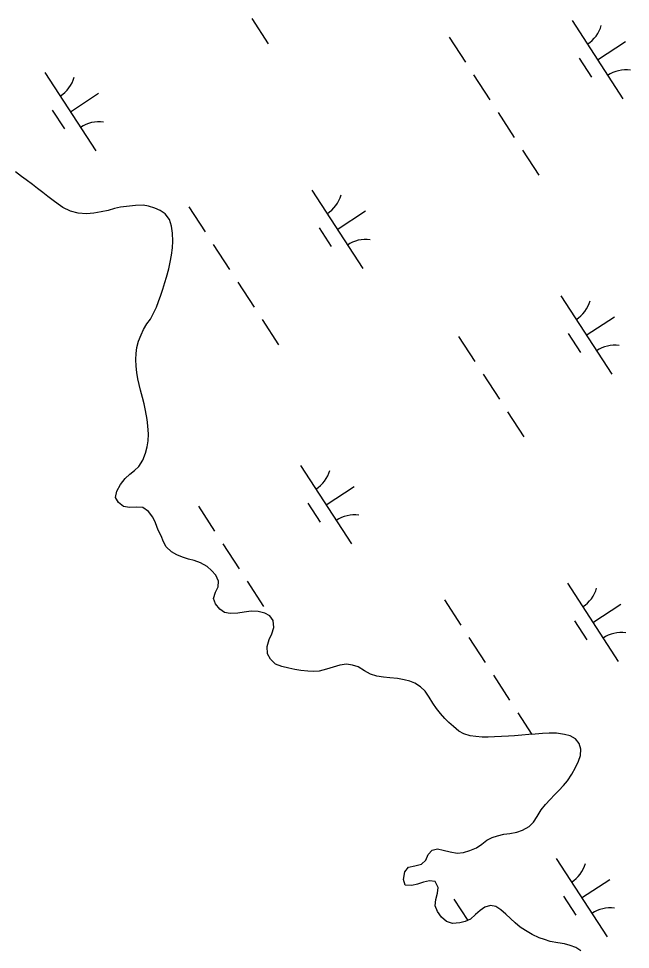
# Model space of a CAD drawing. Extents: x 3953924 to 3974542, y 193747 to 216192.
# Drawn here: x 3961997.2 to 3962324.9, y 203988.9 to 204486.9 of the extents above; entities that cross this region are included whole.
import ezdxf

# ---------------------------------------------------------------- set-up
doc = ezdxf.new("R2010")
doc.units = 0
doc.layers.add('V-WETL-SWMP', color=7, linetype='Continuous')

msp = doc.modelspace()

# ---------------------------------------------------------------- linework, layer by layer
at = {"layer": 'V-WETL-SWMP'}
for p, q in [((3962122.2, 204486.89), (3962130.93, 204473.48)), ((3962293.66, 204485.84), (3962320.93, 204443.93)), ((3962227.84, 204476.91), (3962236.57, 204463.5)), ((3962307.3, 204464.89), (3962322.38, 204474.71)), ((3962297.56, 204465.7), (3962304.1, 204455.65)), ((3962011.36, 204458.05), (3962038.64, 204416.15)), ((3962240.93, 204456.79), (3962249.66, 204443.38)), ((3962025, 204437.1), (3962040.09, 204446.92)), ((3962015.26, 204437.92), (3962021.81, 204427.86)), ((3962254.02, 204436.68), (3962262.75, 204423.27)), ((3962267.12, 204416.56), (3962275.85, 204403.15)), ((3961998.85, 204402.38), (3961995.63, 204404.88)), ((3962001.25, 204400.57), (3961998.85, 204402.38)), ((3962004.72, 204398.08), (3962001.25, 204400.57)), ((3962007.37, 204396.01), (3962004.72, 204398.08)), ((3962010.18, 204393.86), (3962007.37, 204396.01)), ((3962154.25, 204395.09), (3962181.53, 204353.19)), ((3962012.98, 204391.71), (3962010.18, 204393.86)), ((3962015.79, 204389.56), (3962012.98, 204391.71)), ((3962018.44, 204387.58), (3962015.79, 204389.56)), ((3962020.92, 204385.85), (3962018.44, 204387.58)), ((3962024.99, 204383.84), (3962020.92, 204385.85)), ((3962045.13, 204384.29), (3962041.42, 204383.44)), ((3962048.67, 204385.23), (3962045.13, 204384.29)), ((3962051.87, 204386.01), (3962048.67, 204385.23)), ((3962056.58, 204386.59), (3962051.87, 204386.01)), ((3962059.94, 204386.94), (3962056.58, 204386.59)), ((3962063.88, 204387.03), (3962059.94, 204386.94)), ((3962066.89, 204386.47), (3962063.88, 204387.03)), ((3962070.14, 204385.49), (3962066.89, 204386.47)), ((3962073.14, 204384.25), (3962070.14, 204385.49)), ((3962075.79, 204382.52), (3962073.14, 204384.25)), ((3962088.43, 204386.16), (3962097.16, 204372.75)), ((3962029.17, 204382.84), (3962024.99, 204383.84)), ((3962033.69, 204382.5), (3962029.17, 204382.84)), ((3962037.55, 204382.85), (3962033.69, 204382.5)), ((3962041.42, 204383.44), (3962037.55, 204382.85)), ((3962077.99, 204379.46), (3962075.79, 204382.52)), ((3962079.18, 204375.83), (3962077.99, 204379.46)), ((3962167.89, 204374.14), (3962182.98, 204383.96)), ((3962079.61, 204372.14), (3962079.18, 204375.83)), ((3962158.15, 204374.96), (3962164.7, 204364.9)), ((3962079.78, 204367.86), (3962079.61, 204372.14)), ((3962079.22, 204360.4), (3962079.71, 204364.25)), ((3962079.71, 204364.25), (3962079.78, 204367.86)), ((3962101.53, 204366.05), (3962110.25, 204352.64)), ((3962078.47, 204356.64), (3962079.22, 204360.4)), ((3962077.65, 204353.05), (3962078.47, 204356.64)), ((3962076.47, 204348.55), (3962077.65, 204353.05)), ((3962074.5, 204342.13), (3962075.58, 204345.63)), ((3962075.58, 204345.63), (3962076.47, 204348.55)), ((3962114.62, 204345.93), (3962123.35, 204332.52)), ((3962073.35, 204338.88), (3962074.5, 204342.13)), ((3962071.05, 204332.55), (3962072.11, 204335.55)), ((3962072.11, 204335.55), (3962073.35, 204338.88)), ((3962287.67, 204338.48), (3962314.95, 204296.57)), ((3962069.38, 204328.98), (3962071.05, 204332.55)), ((3962066.01, 204323.51), (3962067.82, 204326.07)), ((3962067.82, 204326.07), (3962069.38, 204328.98)), ((3962127.71, 204325.82), (3962136.44, 204312.41)), ((3962301.31, 204317.52), (3962316.4, 204327.34)), ((3962062.88, 204317.7), (3962064.19, 204320.61)), ((3962064.19, 204320.61), (3962066.01, 204323.51)), ((3962061.55, 204314.37), (3962062.88, 204317.7)), ((3962232.92, 204316.8), (3962241.65, 204303.39)), ((3962291.57, 204318.34), (3962298.12, 204308.29)), ((3962060.25, 204307.77), (3962060.65, 204310.95)), ((3962060.65, 204310.95), (3962061.55, 204314.37)), ((3962060.1, 204304.42), (3962060.25, 204307.77)), ((3962060.2, 204300.89), (3962060.1, 204304.42)), ((3962060.64, 204297.53), (3962060.2, 204300.89)), ((3962061.16, 204294.16), (3962060.64, 204297.53)), ((3962246.01, 204296.69), (3962254.74, 204283.28)), ((3962061.77, 204291.05), (3962061.16, 204294.16)), ((3962062.55, 204288.02), (3962061.77, 204291.05)), ((3962063.57, 204284.14), (3962062.55, 204288.02)), ((3962064.51, 204280.85), (3962063.57, 204284.14)), ((3962065.28, 204277.23), (3962064.51, 204280.85)), ((3962066.11, 204272.43), (3962065.28, 204277.23)), ((3962259.1, 204276.57), (3962267.83, 204263.16)), ((3962066.38, 204268.99), (3962066.11, 204272.43)), ((3962066.79, 204264.62), (3962066.38, 204268.99)), ((3962066.56, 204261.02), (3962066.79, 204264.62)), ((3962066.08, 204257.84), (3962066.56, 204261.02)), ((3962065.17, 204254.42), (3962066.08, 204257.84)), ((3962061.59, 204247.27), (3962063.84, 204250.67)), ((3962063.84, 204250.67), (3962065.17, 204254.42)), ((3962056.82, 204243.09), (3962059.37, 204245.14)), ((3962059.37, 204245.14), (3962061.59, 204247.27)), ((3962148.27, 204247.73), (3962175.55, 204205.83)), ((3962051.76, 204237.65), (3962054.26, 204240.79)), ((3962054.26, 204240.79), (3962056.82, 204243.09)), ((3962049.93, 204234.08), (3962051.76, 204237.65)), ((3962161.91, 204226.78), (3962176.99, 204236.6)), ((3962049.19, 204230.58), (3962049.93, 204234.08)), ((3962050.82, 204227.94), (3962049.19, 204230.58)), ((3962053.46, 204225.88), (3962050.82, 204227.94)), ((3962056.72, 204225.23), (3962053.46, 204225.88)), ((3962060.42, 204225.41), (3962056.72, 204225.23)), ((3962063.77, 204225.26), (3962060.42, 204225.41)), ((3962066.83, 204223.11), (3962063.77, 204225.26)), ((3962093.51, 204226.05), (3962102.24, 204212.65)), ((3962152.17, 204227.6), (3962158.72, 204217.54)), ((3962069.2, 204220.12), (3962066.83, 204223.11)), ((3962070.57, 204217.08), (3962069.2, 204220.12)), ((3962071.92, 204213.11), (3962070.57, 204217.08)), ((3962073.54, 204210.14), (3962071.92, 204213.11)), ((3962074.82, 204206.85), (3962073.54, 204210.14)), ((3962076.36, 204204.22), (3962074.82, 204206.85)), ((3962106.61, 204205.94), (3962115.34, 204192.53)), ((3962079.08, 204201.65), (3962076.36, 204204.22)), ((3962081.98, 204200), (3962079.08, 204201.65)), ((3962085.06, 204198.68), (3962081.98, 204200)), ((3962088.22, 204197.61), (3962085.06, 204198.68)), ((3962091.23, 204196.89), (3962088.22, 204197.61)), ((3962094.73, 204195.73), (3962091.23, 204196.89)), ((3962098.21, 204193.65), (3962094.73, 204195.73)), ((3962100.6, 204191.67), (3962098.21, 204193.65)), ((3962102.82, 204189.03), (3962100.6, 204191.67)), ((3962104.27, 204185.9), (3962102.82, 204189.03)), ((3962104.21, 204182.88), (3962104.27, 204185.9)), ((3962119.7, 204185.83), (3962128.43, 204172.42)), ((3962101.65, 204176.64), (3962102.64, 204179.98)), ((3962102.64, 204179.98), (3962104.21, 204182.88)), ((3962291.16, 204184.77), (3962318.44, 204142.87)), ((3962102.69, 204173.68), (3962101.65, 204176.64)), ((3962225.34, 204175.84), (3962234.07, 204162.43)), ((3962105.06, 204170.87), (3962102.69, 204173.68)), ((3962107.55, 204169.15), (3962105.06, 204170.87)), ((3962304.8, 204163.82), (3962319.88, 204173.64)), ((3962110.55, 204168.5), (3962107.55, 204169.15)), ((3962114.75, 204168.76), (3962110.55, 204168.5)), ((3962118.12, 204169.36), (3962114.75, 204168.76)), ((3962121.73, 204169.88), (3962118.12, 204169.36)), ((3962125.59, 204169.72), (3962121.73, 204169.88)), ((3962129.09, 204168.81), (3962125.59, 204169.72)), ((3962131.75, 204167.33), (3962129.09, 204168.81)), ((3962133.54, 204164.87), (3962131.75, 204167.33)), ((3962132.9, 204157.75), (3962133.89, 204161.17)), ((3962133.89, 204161.17), (3962133.54, 204164.87)), ((3962295.06, 204164.64), (3962301.61, 204154.58)), ((3962131.5, 204154.68), (3962132.9, 204157.75)), ((3962238.43, 204155.73), (3962247.16, 204142.32)), ((3962130.43, 204151.01), (3962131.5, 204154.68)), ((3962130.6, 204146.98), (3962130.43, 204151.01)), ((3962132.22, 204144.1), (3962130.6, 204146.98)), ((3962134.85, 204141.53), (3962132.22, 204144.1)), ((3962138.27, 204140.2), (3962134.85, 204141.53)), ((3962141.94, 204139.3), (3962138.27, 204140.2)), ((3962169.23, 204140.86), (3962165.77, 204139.84)), ((3962172.93, 204141.46), (3962169.23, 204140.86)), ((3962176.1, 204140.9), (3962172.93, 204141.46)), ((3962179.19, 204140), (3962176.1, 204140.9)), ((3962145.11, 204138.56), (3962141.94, 204139.3)), ((3962148.37, 204138), (3962145.11, 204138.56)), ((3962152.14, 204137.76), (3962148.37, 204138)), ((3962155.24, 204137.53), (3962152.14, 204137.76)), ((3962158.26, 204137.8), (3962155.24, 204137.53)), ((3962162.14, 204138.74), (3962158.26, 204137.8)), ((3962165.77, 204139.84), (3962162.14, 204138.74)), ((3962182.5, 204137.84), (3962179.19, 204140)), ((3962185.74, 204136.1), (3962182.5, 204137.84)), ((3962189.07, 204135.03), (3962185.74, 204136.1)), ((3962251.53, 204135.61), (3962260.25, 204122.2)), ((3962192.75, 204134.54), (3962189.07, 204135.03)), ((3962196.1, 204134.14), (3962192.75, 204134.54)), ((3962200.12, 204133.81), (3962196.1, 204134.14)), ((3962203.71, 204133.07), (3962200.12, 204133.81)), ((3962206.72, 204132.42), (3962203.71, 204133.07)), ((3962209.55, 204131.36), (3962206.72, 204132.42)), ((3962212.53, 204129.29), (3962209.55, 204131.36)), ((3962215, 204126.98), (3962212.53, 204129.29)), ((3962217.2, 204123.83), (3962215, 204126.98)), ((3962219.07, 204120.61), (3962217.2, 204123.83)), ((3962221.11, 204117.72), (3962219.07, 204120.61)), ((3962223.24, 204115.16), (3962221.11, 204117.72)), ((3962264.62, 204115.5), (3962272.15, 204103.93)), ((3962225.53, 204112.43), (3962223.24, 204115.16)), ((3962227.76, 204110.29), (3962225.53, 204112.43)), ((3962230.15, 204108.07), (3962227.76, 204110.29)), ((3962232.95, 204105.58), (3962230.15, 204108.07)), ((3962235.77, 204104.18), (3962232.95, 204105.58)), ((3962239.02, 204103.11), (3962235.77, 204104.18)), ((3962242.2, 204102.71), (3962239.02, 204103.11)), ((3962245.55, 204102.4), (3962242.2, 204102.71)), ((3962248.74, 204102.42), (3962245.55, 204102.4)), ((3962252.1, 204102.61), (3962248.74, 204102.42)), ((3962255.96, 204102.78), (3962252.1, 204102.61)), ((3962259.57, 204102.97), (3962255.96, 204102.78)), ((3962262.84, 204103.07), (3962259.57, 204102.97)), ((3962266.79, 204103.41), (3962262.84, 204103.07)), ((3962270.57, 204103.76), (3962266.79, 204103.41)), ((3962273.93, 204104.11), (3962270.57, 204103.76)), ((3962277.88, 204104.46), (3962273.93, 204104.11)), ((3962281.49, 204104.55), (3962277.88, 204104.46)), ((3962285.43, 204104.48), (3962281.49, 204104.55)), ((3962289.61, 204103.89), (3962285.43, 204104.48)), ((3962292.7, 204103.08), (3962289.61, 204103.89)), ((3962295.52, 204101.6), (3962292.7, 204103.08)), ((3962297.56, 204099.04), (3962295.52, 204101.6)), ((3962298.43, 204096.01), (3962297.56, 204099.04)), ((3962298.19, 204092.57), (3962298.43, 204096.01)), ((3962297.05, 204089.58), (3962298.19, 204092.57)), ((3962293.64, 204082.6), (3962295.47, 204086.17)), ((3962295.47, 204086.17), (3962297.05, 204089.58)), ((3962291.31, 204079.12), (3962293.64, 204082.6)), ((3962286.51, 204073.85), (3962289.08, 204076.56)), ((3962289.08, 204076.56), (3962291.31, 204079.12)), ((3962281.97, 204069.15), (3962284.2, 204071.54)), ((3962284.2, 204071.54), (3962286.51, 204073.85)), ((3962277.17, 204063.46), (3962279.4, 204066.35)), ((3962279.4, 204066.35), (3962281.97, 204069.15)), ((3962275, 204059.98), (3962277.17, 204063.46)), ((3962270.62, 204054.61), (3962273.02, 204056.92)), ((3962273.02, 204056.92), (3962275, 204059.98)), ((3962253.75, 204049.66), (3962257.21, 204050.51)), ((3962257.21, 204050.51), (3962260.32, 204050.96)), ((3962260.32, 204050.96), (3962264.11, 204051.64)), ((3962264.11, 204051.64), (3962267.15, 204052.67)), ((3962267.15, 204052.67), (3962270.62, 204054.61)), ((3962245.36, 204045.21), (3962248, 204047.25)), ((3962248, 204047.25), (3962250.88, 204048.71)), ((3962250.88, 204048.71), (3962253.75, 204049.66)), ((3962216.58, 204039.64), (3962218.71, 204041.87)), ((3962218.71, 204041.87), (3962221.67, 204042.65)), ((3962221.67, 204042.65), (3962224.67, 204041.92)), ((3962224.67, 204041.92), (3962228.43, 204041.01)), ((3962228.43, 204041.01), (3962232.1, 204040.43)), ((3962232.1, 204040.43), (3962235.55, 204040.7)), ((3962235.55, 204040.7), (3962239.01, 204041.72)), ((3962239.01, 204041.72), (3962242.48, 204043.25)), ((3962242.48, 204043.25), (3962245.36, 204045.21)), ((3962213.12, 204034.51), (3962215.34, 204036.65)), ((3962215.34, 204036.65), (3962216.58, 204039.64)), ((3962285.18, 204037.41), (3962312.45, 203995.51)), ((3962204.15, 204030.41), (3962206.04, 204032.89)), ((3962206.04, 204032.89), (3962209.41, 204033.58)), ((3962209.41, 204033.58), (3962213.12, 204034.51)), ((3962203.48, 204026.23), (3962204.15, 204030.41)), ((3962204.35, 204023.19), (3962203.48, 204026.23)), ((3962217.31, 204025.54), (3962214.19, 204024.76)), ((3962220.4, 204025.15), (3962217.31, 204025.54)), ((3962298.81, 204016.46), (3962313.9, 204026.28)), ((3962207.87, 204023.04), (3962204.35, 204023.19)), ((3962210.82, 204023.74), (3962207.87, 204023.04)), ((3962214.19, 204024.76), (3962210.82, 204023.74)), ((3962222.02, 204022.01), (3962220.4, 204025.15)), ((3962221.63, 204019), (3962222.02, 204022.01)), ((3962220.64, 204015.5), (3962221.63, 204019)), ((3962230.42, 204015.73), (3962237.83, 204004.35)), ((3962289.08, 204017.28), (3962295.62, 204007.22)), ((3962220.32, 204012.23), (3962220.64, 204015.5)), ((3962221.69, 204009.18), (3962220.32, 204012.23)), ((3962246.89, 204011.46), (3962244.43, 204009.75)), ((3962249.93, 204012.33), (3962246.89, 204011.46)), ((3962252.94, 204011.85), (3962249.93, 204012.33)), ((3962255.5, 204009.96), (3962252.94, 204011.85)), ((3962223.73, 204006.13), (3962221.69, 204009.18)), ((3962226.45, 204003.73), (3962223.73, 204006.13)), ((3962242.03, 204007.45), (3962239.3, 204004.99)), ((3962244.43, 204009.75), (3962242.03, 204007.45)), ((3962258.22, 204007.72), (3962255.5, 204009.96)), ((3962260.7, 204005.41), (3962258.22, 204007.72)), ((3962229.7, 204002.66), (3962226.45, 204003.73)), ((3962233.56, 204003), (3962229.7, 204002.66)), ((3962236.51, 204003.78), (3962233.56, 204003)), ((3962239.3, 204004.99), (3962236.51, 204003.78)), ((3962263.25, 204003.01), (3962260.7, 204005.41)), ((3962265.97, 204000.78), (3962263.25, 204003.01)), ((3962268.71, 203999.05), (3962265.97, 204000.78)), ((3962272.27, 203996.8), (3962268.71, 203999.05)), ((3962276.01, 203995.13), (3962272.27, 203996.8)), ((3962278.84, 203994.07), (3962276.01, 203995.13)), ((3962282.01, 203993.17), (3962278.84, 203994.07)), ((3962286.02, 203992.42), (3962282.01, 203993.17)), ((3962289.7, 203991.77), (3962286.02, 203992.42)), ((3962292.62, 203990.95), (3962289.7, 203991.77)), ((3962295.62, 203989.81), (3962292.62, 203990.95)), ((3962298.35, 203988.08), (3962295.62, 203989.81))]:
    msp.add_line(p, q, dxfattribs=at)
for centre, start, end in [((3962292.43, 204488.16), 302.2901, 343.8338), ((3962322.56, 204441.87), 82.2901, 123.8337), ((3962010.13, 204460.38), 302.2901, 343.8338), ((3962040.27, 204414.08), 82.2901, 123.8337), ((3962153.02, 204397.42), 302.2901, 343.8338), ((3962183.16, 204351.12), 82.2901, 123.8337), ((3962286.44, 204340.8), 302.2901, 343.8338), ((3962316.58, 204294.51), 82.2901, 123.8337), ((3962147.04, 204250.06), 302.2901, 343.8338), ((3962177.18, 204203.76), 82.2901, 123.8337), ((3962289.93, 204187.1), 302.2901, 343.8338), ((3962320.07, 204140.8), 82.2901, 123.8337), ((3962283.94, 204039.74), 302.2901, 343.8338), ((3962314.08, 203993.44), 82.2901, 123.8337)]:
    msp.add_arc(centre, 17.62, start, end, dxfattribs=at)

doc.saveas('drawing.dxf')
